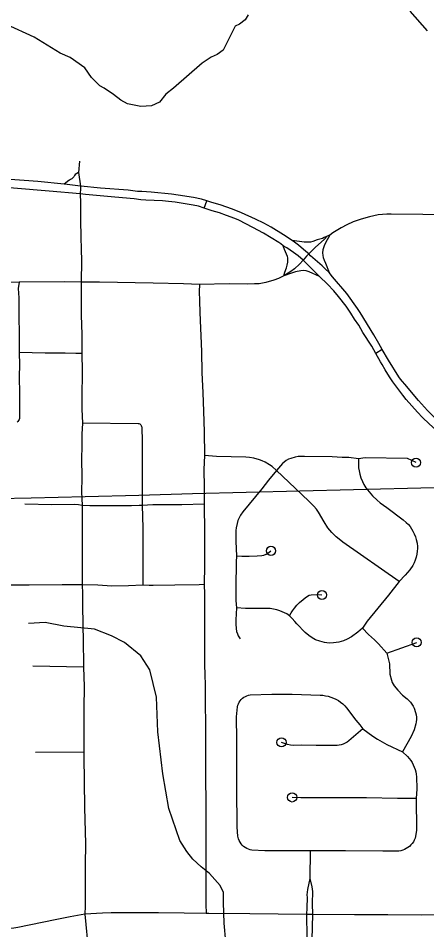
# Model space of a CAD drawing. Extents: x -19 to 366, y -4 to 359.
# Drawn here: x 146.825 to 147.247, y 190.955 to 191.897 of the extents above; entities that cross this region are included whole.
import ezdxf

# ---------------------------------------------------------------- set-up
doc = ezdxf.new("R2010")
doc.units = 0
for name, color, linetype in [('Level 33', 7, 'Continuous'), ('Level 34', 7, 'Continuous'), ('Level 35', 7, 'Continuous'), ('Level 60', 7, 'Continuous')]:
    doc.layers.add(name, color=color, linetype=linetype)

msp = doc.modelspace()

# ---------------------------------------------------------------- linework, layer by layer
at = {"layer": 'Level 33'}
for points in [[(146.87249, 191.72587), (146.8452, 191.72841), (146.81207, 191.73081), (146.78116, 191.73333), (146.74507, 191.73692), (146.71421, 191.73949), (146.67493, 191.74237), (146.67452, 191.74243), (146.65841, 191.74439), (146.64403, 191.74683), (146.61149, 191.75306), (146.56333, 191.76286)], [(146.88815, 191.74963), (146.88741, 191.73774)], [(146.88741, 191.73774), (146.88382, 191.73579), (146.88313, 191.73455), (146.88229, 191.73338), (146.88135, 191.73231), (146.88029, 191.73135), (146.87915, 191.7305), (146.87792, 191.72977), (146.87731, 191.72948), (146.87249, 191.72587)], [(146.88741, 191.73774), (146.88937, 191.72378)], [(146.88916, 191.71568), (146.85682, 191.71865), (146.81997, 191.7216), (146.80105, 191.72299), (146.7721, 191.72582), (146.741, 191.72836), (146.72494, 191.72999), (146.69501, 191.73293), (146.66062, 191.7362), (146.65405, 191.73555), (146.64248, 191.73365), (146.63307, 191.73169), (146.61763, 191.72767), (146.60988, 191.72527)], [(146.88937, 191.72378), (146.87285, 191.72584), (146.87249, 191.72587)], [(146.88937, 191.72378), (146.8893, 191.72131), (146.88916, 191.71568)], [(147.02004, 191.70858), (147.01431, 191.71015), (147.0062, 191.71195), (146.99028, 191.71448), (146.98341, 191.7154), (146.96255, 191.71741), (146.95264, 191.71803), (146.94811, 191.71812), (146.93852, 191.71957), (146.91004, 191.7217), (146.8898, 191.72373), (146.88937, 191.72378)], [(146.88916, 191.71568), (146.88923, 191.70636), (146.88949, 191.68815), (146.88973, 191.67126), (146.89008, 191.65803), (146.89035, 191.64666), (146.88986, 191.62434)], [(147.01728, 191.70092), (147.01138, 191.70282), (147.00584, 191.70406), (146.98735, 191.70715), (146.98025, 191.70793), (146.97429, 191.70839), (146.95688, 191.70914), (146.9517, 191.70969), (146.94499, 191.71069), (146.92491, 191.71226), (146.89467, 191.71517), (146.88916, 191.71568)], [(147.01728, 191.70092), (147.02004, 191.70858)], [(147.09873, 191.6621), (147.09635, 191.66405), (147.09432, 191.66542), (147.0785, 191.67511), (147.06759, 191.68108), (147.05292, 191.68865), (147.04886, 191.69036), (147.04034, 191.69343), (147.03297, 191.69592), (147.02559, 191.69805), (147.01728, 191.70092)], [(147.10821, 191.6674), (147.09939, 191.67322), (147.08636, 191.68126), (147.07883, 191.68544), (147.07015, 191.68969), (147.05596, 191.69599), (147.04647, 191.6999), (147.03376, 191.70439), (147.03011, 191.7053), (147.02399, 191.70717), (147.02004, 191.70858)], [(147.34115, 191.69334), (147.2106, 191.69487), (147.20606, 191.69479), (147.20152, 191.69445), (147.19699, 191.69387), (147.19254, 191.69304), (147.18812, 191.69196), (147.17941, 191.68947), (147.17132, 191.68664), (147.1648, 191.68371), (147.15883, 191.6806), (147.1502, 191.67531), (147.14703, 191.67304)], [(147.14455, 191.67193), (147.14139, 191.67056), (147.1395, 191.6697), (147.13415, 191.66806), (147.12958, 191.66643), (147.12721, 191.66584), (147.12404, 191.66559), (147.12067, 191.66571), (147.10821, 191.6674)], [(147.14455, 191.67193), (147.14152, 191.66871), (147.13206, 191.6603), (147.12532, 191.65359)], [(147.14703, 191.67304), (147.1431, 191.66591), (147.14125, 191.66189), (147.14004, 191.658), (147.13957, 191.65459), (147.13974, 191.65214), (147.14036, 191.6498), (147.14131, 191.64731), (147.14283, 191.64402), (147.14655, 191.63451)], [(147.14703, 191.67304), (147.14455, 191.67193)], [(147.09957, 191.63093), (147.10055, 191.63473), (147.10235, 191.63936), (147.10319, 191.64207), (147.10365, 191.64497), (147.10376, 191.64831), (147.10363, 191.64964), (147.10326, 191.65096), (147.10015, 191.65829), (147.09873, 191.6621)], [(147.11954, 191.64727), (147.11456, 191.65164), (147.10964, 191.65523), (147.10263, 191.65995), (147.09873, 191.6621)], [(147.12532, 191.65359), (147.1225, 191.6562), (147.11489, 191.66273), (147.11208, 191.66483), (147.10821, 191.6674)], [(147.12532, 191.65359), (147.12302, 191.65129), (147.11954, 191.64727)], [(147.14655, 191.63451), (147.14263, 191.63781), (147.1392, 191.64116), (147.1273, 191.65169), (147.12532, 191.65359)], [(147.11954, 191.64727), (147.11595, 191.64312), (147.11076, 191.63833), (147.10673, 191.63547), (147.09957, 191.63093)], [(147.13644, 191.63025), (147.11954, 191.64727)], [(147.13644, 191.63025), (147.12583, 191.63512), (147.12265, 191.63618), (147.12034, 191.6365), (147.11713, 191.63618), (147.11181, 191.63498), (147.10759, 191.63372), (147.09957, 191.63093)], [(147.20123, 191.55469), (147.19787, 191.56105), (147.19279, 191.56997), (147.17843, 191.59314), (147.17575, 191.59722), (147.16478, 191.61253), (147.14988, 191.63006), (147.14655, 191.63451)], [(146.82597, 191.62424), (146.80503, 191.62417), (146.78393, 191.6249), (146.76606, 191.62518), (146.74363, 191.62542), (146.72063, 191.62546), (146.69132, 191.62607), (146.68748, 191.62611), (146.65095, 191.62647), (146.63315, 191.62684)], [(146.82597, 191.62424), (146.82504, 191.61798), (146.82542, 191.60833), (146.82605, 191.55162)], [(146.88986, 191.62434), (146.8723, 191.62467), (146.82597, 191.62424)], [(146.88986, 191.62434), (146.89019, 191.5902), (146.89056, 191.57022), (146.8906, 191.5506)], [(147.01244, 191.62213), (146.99587, 191.62281), (146.96444, 191.62352), (146.909, 191.62425), (146.88986, 191.62434)], [(147.09957, 191.63093), (147.09413, 191.62832), (147.08931, 191.6264), (147.08109, 191.62406), (147.07751, 191.62331), (147.07395, 191.62283), (147.0692, 191.62252), (147.062, 191.62239), (147.04317, 191.62271), (147.01244, 191.62213)], [(147.19482, 191.55056), (147.19056, 191.55816), (147.1814, 191.57244), (147.17703, 191.57984), (147.17272, 191.586), (147.16896, 191.59235), (147.16391, 191.59947), (147.15622, 191.60965), (147.15141, 191.6154), (147.14473, 191.62249), (147.13644, 191.63025)], [(147.01244, 191.62213), (147.01202, 191.61486), (147.01239, 191.60493), (147.01258, 191.59312), (147.01435, 191.55285), (147.01481, 191.53097), (147.01598, 191.51011), (147.01665, 191.49107), (147.01697, 191.48044), (147.01729, 191.46972), (147.01771, 191.44522)], [(146.82605, 191.55162), (146.82624, 191.53897), (146.82606, 191.52686), (146.82638, 191.50904), (146.82627, 191.49621), (146.82632, 191.48505), (146.8262, 191.4835), (146.82581, 191.48237), (146.82449, 191.48032), (146.82369, 191.47963)], [(146.8906, 191.5506), (146.88454, 191.55056), (146.87365, 191.55096), (146.85295, 191.55109), (146.82605, 191.55162)], [(146.8906, 191.5506), (146.89102, 191.53246), (146.89083, 191.5049), (146.89087, 191.4932), (146.89131, 191.47865)], [(147.20123, 191.55469), (147.19482, 191.55056)], [(147.37765, 191.3806), (147.36243, 191.38897), (147.35374, 191.39436), (147.3344, 191.40824), (147.31308, 191.42524), (147.26745, 191.46274), (147.25674, 191.47174), (147.24978, 191.47805), (147.24307, 191.48446), (147.23767, 191.49), (147.22622, 191.50303), (147.22251, 191.50757), (147.21234, 191.52125), (147.20885, 191.52636), (147.20425, 191.53382), (147.20127, 191.53918), (147.19945, 191.54206), (147.19482, 191.55056)], [(147.38087, 191.38767), (147.37509, 191.39086), (147.35667, 191.40253), (147.3484, 191.40827), (147.33968, 191.41479), (147.33281, 191.42019), (147.28757, 191.45774), (147.26769, 191.47385), (147.26052, 191.47992), (147.25509, 191.48482), (147.24816, 191.4918), (147.23885, 191.50194), (147.235, 191.50637), (147.2267, 191.51646), (147.22022, 191.52395), (147.21849, 191.52646), (147.20767, 191.54371), (147.20123, 191.55469)], [(146.89131, 191.47865), (146.8908, 191.46721), (146.89074, 191.45401), (146.89047, 191.44255), (146.89059, 191.42204), (146.89038, 191.40752), (146.89092, 191.39356)], [(146.95159, 191.47694), (146.95091, 191.47745), (146.94997, 191.47787), (146.94904, 191.47801), (146.89131, 191.47865)], [(146.95159, 191.47694), (146.95215, 191.4762), (146.95253, 191.47533), (146.95268, 191.4744), (146.95301, 191.45948), (146.9532, 191.39361)], [(147.01771, 191.44522), (147.01722, 191.43797), (147.01699, 191.43053), (147.01732, 191.41253), (147.01704, 191.39478)], [(147.09205, 191.42966), (147.08752, 191.4337), (147.08479, 191.43558), (147.08019, 191.43825), (147.0773, 191.43962), (147.07433, 191.44075), (147.0686, 191.44228), (147.0641, 191.44309), (147.06037, 191.44347), (147.03003, 191.44424), (147.01771, 191.44522)], [(147.17671, 191.44187), (147.16686, 191.44318), (147.15976, 191.44321), (147.14958, 191.44363), (147.12093, 191.44424), (147.11676, 191.44429), (147.11452, 191.44414), (147.11127, 191.4435), (147.1069, 191.44219), (147.10449, 191.44124), (147.10216, 191.43995), (147.09996, 191.43837), (147.09823, 191.43676), (147.09205, 191.42966)], [(147.23627, 191.43777), (147.22739, 191.44198), (147.18384, 191.44263), (147.17671, 191.44187)], [(147.17671, 191.44187), (147.17672, 191.43593), (147.17689, 191.43257), (147.17739, 191.42926), (147.17811, 191.42598), (147.17934, 191.42201), (147.1809, 191.41815), (147.18226, 191.4153), (147.18446, 191.41161), (147.19119, 191.40352), (147.19614, 191.39887), (147.19927, 191.39636), (147.20621, 191.39134), (147.22292, 191.37849), (147.22619, 191.37591), (147.2284, 191.37392), (147.23023, 191.37163), (147.23305, 191.36685), (147.23438, 191.36426), (147.23569, 191.36092), (147.23648, 191.35818), (147.23728, 191.35439), (147.23768, 191.35125), (147.23775, 191.34886), (147.23761, 191.34635), (147.23717, 191.34302), (147.23648, 191.33989), (147.23553, 191.33693), (147.23433, 191.33409), (147.23299, 191.3316), (147.22984, 191.32687), (147.22517, 191.32141), (147.21893, 191.31478)], [(147.09205, 191.42966), (147.08377, 191.41976), (147.07679, 191.41075), (147.05731, 191.38688), (147.0549, 191.38354), (147.05332, 191.38073), (147.05218, 191.37785), (147.05125, 191.37488), (147.0502, 191.37026), (147.04985, 191.36761), (147.04978, 191.36367), (147.04993, 191.35626), (147.05066, 191.34131)], [(147.21893, 191.31478), (147.16067, 191.3556), (147.1567, 191.35855), (147.15379, 191.36098), (147.1491, 191.3657), (147.14709, 191.36801), (147.14519, 191.37046), (147.14116, 191.37673), (147.13549, 191.3866), (147.1333, 191.38959), (147.13052, 191.39286), (147.12546, 191.39803), (147.10491, 191.41768), (147.09205, 191.42966)], [(146.89092, 191.39356), (146.88744, 191.39417), (146.88336, 191.3944), (146.85957, 191.39407), (146.83191, 191.3948)], [(146.9532, 191.39361), (146.94999, 191.39335), (146.94218, 191.39315), (146.90517, 191.39303), (146.89905, 191.39313), (146.89092, 191.39356)], [(146.89092, 191.39356), (146.89117, 191.31156)], [(147.01704, 191.39478), (146.99399, 191.39428), (146.96397, 191.39405), (146.9532, 191.39361)], [(146.9532, 191.39361), (146.95364, 191.37033), (146.9538, 191.31119)], [(147.01704, 191.39478), (147.0175, 191.36541), (147.01763, 191.33154), (147.01725, 191.31179)], [(147.05066, 191.34131), (147.05017, 191.33474), (147.0501, 191.30887), (147.0499, 191.29962), (147.05005, 191.29528), (147.05075, 191.28771)], [(147.05066, 191.34131), (147.05619, 191.34102), (147.06386, 191.34108), (147.07214, 191.34133), (147.07694, 191.34173), (147.07894, 191.3422), (147.08142, 191.3433), (147.08419, 191.34496), (147.08627, 191.34663)], [(147.21893, 191.31478), (147.20771, 191.30082), (147.18571, 191.27395), (147.18079, 191.26652)], [(146.89117, 191.31156), (146.88196, 191.31131), (146.8704, 191.31147), (146.83617, 191.3111), (146.82286, 191.31096), (146.7677, 191.31115)], [(146.89117, 191.31156), (146.89142, 191.30244), (146.89136, 191.28936), (146.89223, 191.25254), (146.89243, 191.22979), (146.89242, 191.22641)], [(146.9538, 191.31119), (146.93883, 191.31033), (146.92174, 191.31019), (146.90741, 191.31095), (146.89117, 191.31156)], [(147.01725, 191.31179), (147.01189, 191.31147), (146.98677, 191.31123), (146.96455, 191.31065), (146.96028, 191.31071), (146.9538, 191.31119)], [(147.01725, 191.31179), (147.0176, 191.30172), (147.01741, 191.28907), (147.01756, 191.27138), (147.01742, 191.24625), (147.01772, 191.22645), (147.01786, 191.22128), (147.01826, 191.20542), (147.01875, 191.15092), (147.01861, 191.11783), (147.01908, 191.08002), (147.01889, 191.00943), (147.019, 190.98126), (147.01927, 190.9715)], [(147.10552, 191.27954), (147.10709, 191.28254), (147.10838, 191.28453), (147.11061, 191.28747), (147.11306, 191.2903), (147.11572, 191.29301), (147.11958, 191.29644), (147.12149, 191.29806), (147.12388, 191.29974), (147.12582, 191.30077), (147.12791, 191.30122), (147.13577, 191.30138), (147.13903, 191.30099)], [(147.05075, 191.28771), (147.05004, 191.27528), (147.05003, 191.27061), (147.05028, 191.26629), (147.05081, 191.26302), (147.05152, 191.26062), (147.05243, 191.25872), (147.05432, 191.2557)], [(147.10552, 191.27954), (147.10279, 191.28139), (147.09553, 191.28469), (147.09231, 191.28575), (147.08897, 191.28644), (147.08533, 191.28687), (147.08092, 191.28714), (147.05989, 191.28701), (147.05075, 191.28771)], [(147.18079, 191.26652), (147.17622, 191.26265), (147.16938, 191.25772), (147.16512, 191.25514), (147.16129, 191.25346), (147.15655, 191.25207), (147.15103, 191.25134), (147.14651, 191.25128), (147.14171, 191.25188), (147.13665, 191.25309), (147.13246, 191.25468), (147.12885, 191.25651), (147.12527, 191.25897), (147.12172, 191.26212), (147.11302, 191.27095), (147.11079, 191.27338), (147.10833, 191.27669), (147.10552, 191.27954)], [(147.18079, 191.26652), (147.18716, 191.26023), (147.19328, 191.25465), (147.1975, 191.25055), (147.20622, 191.24073)], [(147.20622, 191.24073), (147.23696, 191.25195)], [(147.20622, 191.24073), (147.20794, 191.23388), (147.20868, 191.22966), (147.20926, 191.21924), (147.21082, 191.21304), (147.21172, 191.21046), (147.2137, 191.20688), (147.21753, 191.2025), (147.2223, 191.19743), (147.22707, 191.19367), (147.22883, 191.19197), (147.23042, 191.19013), (147.23188, 191.18815), (147.23315, 191.18606), (147.23424, 191.18388), (147.23584, 191.17934), (147.23634, 191.17702), (147.23659, 191.17466), (147.23667, 191.1723), (147.2365, 191.16993), (147.23612, 191.16759), (147.23422, 191.1614), (147.23116, 191.1545), (147.22684, 191.14676), (147.22218, 191.13889)], [(146.89242, 191.22641), (146.89299, 191.20643), (146.89272, 191.18396), (146.89283, 191.13835)], [(147.12682, 191.03633), (147.09711, 191.03655), (147.08004, 191.0364), (147.06666, 191.03706), (147.06476, 191.03746), (147.06296, 191.03805), (147.06121, 191.03884), (147.05957, 191.03982), (147.05804, 191.04098), (147.05665, 191.04229), (147.05543, 191.04375), (147.05436, 191.04534), (147.05348, 191.04704), (147.05279, 191.04882), (147.05211, 191.05169), (147.05127, 191.06084), (147.05086, 191.10126), (147.05083, 191.15133), (147.05053, 191.17496), (147.05153, 191.18514), (147.05197, 191.18686), (147.05261, 191.18851), (147.05341, 191.19009), (147.05441, 191.19156), (147.05556, 191.19291), (147.05687, 191.19413), (147.05828, 191.19519), (147.05982, 191.19609), (147.06143, 191.1968), (147.06315, 191.19734), (147.06489, 191.19767), (147.08727, 191.19827), (147.10833, 191.19831), (147.13718, 191.19743), (147.14, 191.19723), (147.14281, 191.19682), (147.14557, 191.1962), (147.1483, 191.19537), (147.15093, 191.19434), (147.15348, 191.19312), (147.15594, 191.19171), (147.15831, 191.19012), (147.16052, 191.18835), (147.16261, 191.18643), (147.16454, 191.18435), (147.17402, 191.17168), (147.17822, 191.16667), (147.1812, 191.16268)], [(147.1812, 191.16268), (147.16692, 191.14999), (147.16509, 191.14874), (147.16313, 191.14766), (147.16107, 191.14677), (147.15896, 191.14607), (147.15678, 191.14557), (147.15458, 191.14528), (147.15233, 191.14519), (147.15011, 191.14531), (147.13315, 191.14528), (147.11787, 191.1455), (147.10991, 191.14544), (147.10663, 191.14579), (147.10341, 191.14643), (147.10024, 191.14734), (147.09717, 191.14852)], [(147.1812, 191.16268), (147.19155, 191.15499), (147.1963, 191.15188), (147.2012, 191.14898), (147.20621, 191.1463), (147.22218, 191.13889)], [(146.89283, 191.13835), (146.89292, 191.13428), (146.89347, 191.08127), (146.89436, 191.04349), (146.89413, 191.02191), (146.89413, 190.97928), (146.89389, 190.97077)], [(147.22218, 191.13889), (147.22744, 191.13383), (147.22918, 191.1319), (147.23074, 191.12984), (147.23215, 191.12767), (147.23338, 191.1254), (147.23442, 191.12303), (147.2353, 191.1206), (147.23597, 191.11809), (147.23642, 191.11555), (147.23671, 191.11298), (147.23694, 191.10052), (147.23649, 191.09049)], [(147.23649, 191.09049), (147.21714, 191.09052), (147.18507, 191.09109), (147.11714, 191.09135), (147.10816, 191.09162)], [(147.23649, 191.09049), (147.23687, 191.05788), (147.23586, 191.05137), (147.23525, 191.04941), (147.23448, 191.04752), (147.23349, 191.04572), (147.23233, 191.04403), (147.23103, 191.04247), (147.22956, 191.04104), (147.22796, 191.03978), (147.22624, 191.03868), (147.22442, 191.03777), (147.2225, 191.03704), (147.22055, 191.03651), (147.21852, 191.03619), (147.21649, 191.03607), (147.202, 191.03594), (147.16346, 191.03629), (147.12682, 191.03633)], [(147.12682, 191.03633), (147.12654, 191.00765)], [(147.12654, 191.00765), (147.12401, 190.99638), (147.12364, 190.9937), (147.12351, 190.99099), (147.12361, 190.98828), (147.12342, 190.97736), (147.1231, 190.97064)], [(147.12654, 191.00765), (147.12852, 190.99928), (147.12892, 190.99681), (147.12914, 190.99431), (147.12895, 190.98185), (147.12914, 190.97072)], [(146.89389, 190.97077), (146.87857, 190.96804), (146.86329, 190.9651), (146.8246, 190.9571), (146.82035, 190.95646), (146.8161, 190.95602), (146.8118, 190.95577), (146.80751, 190.95574), (146.80322, 190.9559), (146.79895, 190.95626), (146.78044, 190.95904), (146.7725, 190.96073)], [(147.01927, 190.9715), (146.99645, 190.97192), (146.9701, 190.97219), (146.9536, 190.97221), (146.93903, 190.97224), (146.9301, 190.97241), (146.92117, 190.97235), (146.91223, 190.97204), (146.89389, 190.97077)], [(146.89389, 190.97077), (146.89774, 190.93147), (146.89781, 190.93077), (146.8979, 190.92929), (146.89797, 190.9278), (146.89801, 190.92631), (146.89803, 190.92482), (146.89803, 190.92334), (146.89941, 190.88609)], [(147.1231, 190.97064), (147.06427, 190.97135), (147.02215, 190.97162), (147.01927, 190.9715)], [(147.12914, 190.97072), (147.1231, 190.97064)], [(147.1231, 190.97064), (147.12342, 190.9472), (147.12401, 190.93872), (147.1255, 190.9236)], [(147.12914, 190.97072), (147.12858, 190.94485), (147.1255, 190.9236)], [(147.36072, 190.97068), (147.29823, 190.97017), (147.24201, 190.96996), (147.20695, 190.9703), (147.17261, 190.97034), (147.12914, 190.97072)]]:
    msp.add_lwpolyline(points, dxfattribs=at)
for centre in [(147.23627, 191.43777), (147.08627, 191.34663), (147.13903, 191.30099), (147.23696, 191.25195), (147.09717, 191.14852), (147.10816, 191.09162)]:
    msp.add_circle(centre, 0.00473, dxfattribs=at)
at = {"layer": 'Level 34'}
for points in [[(146.89242, 191.22641), (146.84, 191.22728)], [(146.89283, 191.13835), (146.84267, 191.13807)]]:
    msp.add_lwpolyline(points, dxfattribs=at)
at = {"layer": 'Level 35'}
for points in [[(147.06261, 191.90077), (147.05943, 191.89562), (147.05379, 191.89103), (147.04926, 191.88909), (147.03697, 191.86414), (147.03076, 191.85973), (147.02453, 191.85721), (147.0153, 191.85088), (146.98559, 191.82484), (146.9775, 191.81889), (146.97094, 191.81049), (146.96263, 191.80682), (146.95165, 191.80597), (146.93799, 191.8087), (146.93113, 191.81243), (146.9235, 191.81844)], [(147.24824, 191.8843), (147.23006, 191.90464)], [(146.9235, 191.81844), (146.91397, 191.825), (146.90921, 191.82742), (146.9008, 191.83589), (146.89389, 191.84588), (146.87864, 191.85675), (146.86818, 191.86103), (146.84132, 191.87768), (146.81278, 191.89091)], [(147.03971, 190.94234), (147.03773, 190.96165), (147.03723, 190.98294), (147.03723, 190.99334), (147.03377, 191.00052), (147.02288, 191.0129), (147.01397, 191.01984), (147.00556, 191.02776), (146.99913, 191.03568), (146.9922, 191.04707), (146.98082, 191.08025), (146.97438, 191.1159), (146.96943, 191.15948), (146.96795, 191.19533), (146.96102, 191.22356), (146.95161, 191.23792), (146.93479, 191.25179), (146.92143, 191.25872), (146.90386, 191.26565), (146.87219, 191.26862), (146.85289, 191.27258), (146.83557, 191.27159)]]:
    msp.add_lwpolyline(points, dxfattribs=at)
at = {"layer": 'Level 60'}
for points in [[(154.11585, 1.87092), (153.9063, 10.48743), (153.69602, 19.10409), (153.48501, 27.72087), (153.27327, 36.3378), (153.0608, 44.95486), (152.84759, 53.57206), (152.63366, 62.1894), (152.419, 70.80688), (152.20362, 79.42449), (151.98751, 88.04225), (151.77068, 96.66014), (151.55312, 105.27817), (151.33484, 113.89634), (151.11584, 122.51465), (150.89612, 131.13311), (150.67568, 139.7517), (150.45452, 148.37043), (150.23264, 156.98931), (150.01005, 165.60832), (149.78674, 174.22748), (149.56272, 182.84677), (149.33799, 191.46621), (149.11254, 200.0858), (148.88638, 208.70552), (148.65952, 217.32539), (148.43194, 225.9454), (148.20366, 234.56555), (147.97466, 243.18584), (147.74497, 251.80628), (147.51457, 260.42687), (147.28346, 269.04759), (147.05165, 277.66846), (146.81914, 286.28948), (146.58593, 294.91064), (146.35202, 303.53194), (146.11742, 312.15339), (145.88211, 320.77499), (145.64611, 329.39673), (145.40941, 338.01861), (145.17202, 346.64065)], [(0, 189.51617), (7.11214, 189.52059), (14.22427, 189.53386), (21.33637, 189.55597), (28.44845, 189.58693), (35.56048, 189.62672), (42.67245, 189.67537), (49.78436, 189.73285), (56.89619, 189.79918), (64.00793, 189.87436), (71.11958, 189.95838), (78.23111, 190.05124), (85.34253, 190.15294), (92.45381, 190.26349), (99.56495, 190.38288), (106.67593, 190.51112), (113.78675, 190.6482), (120.89739, 190.79412), (128.00785, 190.94888), (135.11811, 191.11248), (142.22816, 191.28493), (149.33799, 191.46621), (156.44759, 191.65634), (163.55694, 191.85531), (170.66605, 192.06312), (177.77489, 192.27977), (184.88345, 192.50526), (191.99173, 192.73959), (199.09971, 192.98276), (206.20739, 193.23477), (213.31474, 193.49561), (220.42177, 193.7653), (227.52845, 194.04382), (234.63479, 194.33118), (241.74076, 194.62738), (248.84635, 194.93241), (255.95157, 195.24628), (263.05638, 195.56898), (270.16079, 195.90052), (277.26478, 196.24089), (284.36834, 196.5901), (291.47147, 196.94814), (298.57414, 197.31501), (305.67635, 197.69072), (312.77809, 198.07525), (319.87934, 198.46862), (326.9801, 198.87082), (334.08035, 199.28185), (341.18009, 199.7017)], [(0, 180.89994), (7.12284, 180.90436), (14.24566, 180.9176), (21.36847, 180.93968), (28.49124, 180.97058), (35.61397, 181.01031), (42.73664, 181.05888), (49.85925, 181.11627), (56.98178, 181.18249), (64.10422, 181.25754), (71.22656, 181.34142), (78.3488, 181.43413), (85.47091, 181.53567), (92.5929, 181.64603), (99.71474, 181.76523), (106.83643, 181.89325), (113.95795, 182.0301), (121.0793, 182.17578), (128.20046, 182.33029), (135.32143, 182.49362), (142.44218, 182.66579), (149.56272, 182.84677), (156.68303, 183.03659), (163.8031, 183.23523), (170.92291, 183.4427), (178.04247, 183.65899), (185.16175, 183.88411), (192.28074, 184.11805), (199.39944, 184.36082), (206.51784, 184.61242), (213.63591, 184.87283), (220.75366, 185.14207), (227.87107, 185.42014), (234.98813, 185.70702), (242.10483, 186.00273), (249.22115, 186.30726), (256.33709, 186.62061), (263.45264, 186.94279), (270.56779, 187.27378), (277.68251, 187.61359), (284.79682, 187.96222), (291.91068, 188.31967), (299.02409, 188.68594), (306.13705, 189.06103), (313.24954, 189.44494), (320.36154, 189.83766), (327.47305, 190.23919), (334.58406, 190.64954), (341.69455, 191.06871)]]:
    msp.add_spline(points, degree=3, dxfattribs=at)

doc.saveas('drawing.dxf')
